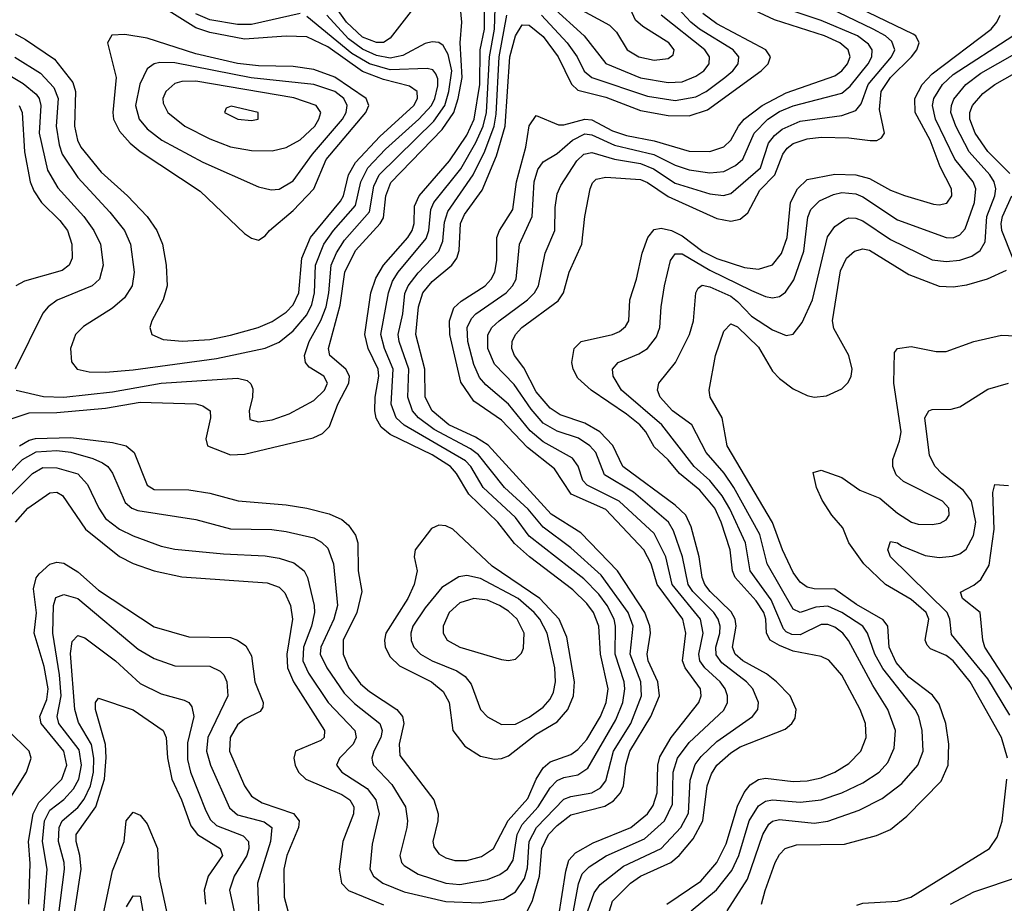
# Model space of a CAD drawing. Header units: inches. Extents: x 1308407 to 1441228, y 959628 to 1036311.
# Tile 286 of 656: x 1336603 to 1339438, y 1013372 to 1015917. Entities that reach past the tile are written whole.
import ezdxf

# ---------------------------------------------------------------- set-up
doc = ezdxf.new("R2010")
doc.units = ezdxf.units.IN
doc.header["$MEASUREMENT"] = 0
doc.layers.add('B3031', color=7, linetype='Continuous')

msp = doc.modelspace()

# ---------------------------------------------------------------- linework, layer by layer
at = {"layer": 'B3031', "color": 5}
for points, elevation in [([(1338105.5, 1015930), (1338179.3, 1015850), (1338207.8, 1015810), (1338228.2, 1015768.2), (1338250, 1015750.1), (1338410, 1015696.6), (1338490, 1015684.6), (1338550, 1015694.4), (1338579.5, 1015710), (1338632.7, 1015750), (1338656.3, 1015770), (1338671.5, 1015790), (1338673.3, 1015810), (1338657.3, 1015830), (1338560.4, 1015890), (1338535.4, 1015910), (1338398.1, 1016058.1)], 3240), ([(1336550, 1014757.6), (1336630, 1014784.7), (1336710, 1014785.9), (1336850, 1014798.5), (1336950, 1014815.8), (1337110.4, 1014810.4), (1337130, 1014804.8), (1337150.9, 1014790), (1337151.9, 1014770), (1337138.8, 1014710), (1337143.9, 1014690), (1337210, 1014663.5), (1337250, 1014665.2), (1337447.4, 1014712.6), (1337475.1, 1014724.9), (1337494.5, 1014745.5), (1337518.6, 1014810), (1337550.4, 1014870), (1337552.8, 1014890), (1337541.7, 1014910), (1337496.1, 1014950), (1337491.8, 1014970), (1337525.3, 1015094.7), (1337538.6, 1015190), (1337570, 1015252), (1337640.5, 1015330), (1337650, 1015346.4), (1337656.8, 1015410), (1337671.7, 1015448.3), (1337819.6, 1015600.4), (1337852.7, 1015650), (1337865.3, 1015690), (1337876.4, 1015750), (1337871.2, 1015850), (1337876, 1015910), (1337870.5, 1015970)], 3320), ([(1338211.2, 1015950), (1338300.8, 1015900.8), (1338320.7, 1015880.7), (1338351.7, 1015830), (1338385.2, 1015810), (1338430, 1015799.9), (1338470, 1015804.9), (1338484.6, 1015815.4), (1338487.1, 1015830), (1338471.9, 1015850), (1338396.8, 1015896.8), (1338375.7, 1015915.7), (1338341.9, 1015990)], 3280), ([(1336530, 1014568.8), (1336611.2, 1014650), (1336650, 1014672.1), (1336710, 1014676.5), (1336750, 1014671.6), (1336813.5, 1014653.5), (1336841, 1014641), (1336856.6, 1014630), (1336870, 1014610.9), (1336906.2, 1014526.2), (1336925.3, 1014510), (1336943, 1014503), (1337110, 1014477.1), (1337210, 1014450.5), (1337328.6, 1014448.6), (1337370, 1014443.3), (1337450, 1014424.5), (1337472.1, 1014412.1), (1337490, 1014394.8), (1337506.6, 1014350), (1337518.1, 1014230), (1337507.5, 1014190), (1337469.5, 1014110), (1337468, 1014090), (1337486.8, 1014050), (1337537.2, 1013977.2), (1337567.2, 1013947.2), (1337639.9, 1013890), (1337646.9, 1013870), (1337642.4, 1013850), (1337622.4, 1013810), (1337616.6, 1013790), (1337619, 1013779), (1337621.5, 1013770), (1337674, 1013714), (1337714.1, 1013650), (1337719.7, 1013610), (1337717.3, 1013590), (1337697.2, 1013510), (1337702.4, 1013490), (1337710, 1013481.3), (1337750, 1013456.4), (1337830, 1013430.1), (1337870, 1013426.7), (1337950, 1013440.9), (1337985, 1013455), (1338007.7, 1013470), (1338023.6, 1013496.4), (1338034.9, 1013570), (1338050, 1013599.4), (1338095.7, 1013650), (1338130, 1013704.3), (1338150, 1013725.8), (1338170, 1013734.3), (1338210, 1013741.8), (1338239, 1013761), (1338319.2, 1013900.8), (1338339, 1013950), (1338345.6, 1013990), (1338343.4, 1014010), (1338317.1, 1014090), (1338318.7, 1014170), (1338314.3, 1014190), (1338294.3, 1014230), (1338270, 1014262.2), (1338226.8, 1014306.8), (1338070, 1014429.9), (1338030, 1014483), (1337937.3, 1014570), (1337901.5, 1014630), (1337886, 1014646), (1337709.5, 1014749.5), (1337686.4, 1014770), (1337672.5, 1014810), (1337677.7, 1014910), (1337653.2, 1014970), (1337643, 1015010), (1337664.6, 1015130), (1337676.1, 1015163.9), (1337692.3, 1015190), (1337773, 1015287), (1337780.8, 1015310), (1337786.5, 1015370), (1337795.2, 1015390), (1337872.8, 1015487.2), (1337916.5, 1015563.5), (1337936.9, 1015610), (1337947, 1015650), (1337955.3, 1015810), (1337970.3, 1015890), (1337972.3, 1015950)], 3260), ([(1336590, 1015875.8), (1336619.4, 1015859.4), (1336702.9, 1015802.9), (1336756.1, 1015736.1), (1336763.8, 1015710), (1336760.6, 1015610), (1336769.2, 1015570), (1336778.5, 1015550), (1336837.6, 1015477.6), (1336913.5, 1015410), (1336969.6, 1015350), (1336997.7, 1015310), (1337014.5, 1015270), (1337025, 1015210), (1337027.5, 1015150), (1337016.2, 1015110), (1336983.8, 1015050), (1336977.6, 1015030), (1336983.1, 1015010), (1337015.7, 1014995.7), (1337071.4, 1014991.4), (1337150, 1014996.3), (1337210, 1015008), (1337289.5, 1015030.5), (1337330, 1015048), (1337370, 1015074.3), (1337390, 1015095.3), (1337406.4, 1015130), (1337415.5, 1015230), (1337439.7, 1015290), (1337526.2, 1015393.8), (1337535, 1015410), (1337550, 1015470), (1337570, 1015505.3), (1337639.6, 1015580.4), (1337737.2, 1015670), (1337748.5, 1015690), (1337747, 1015710), (1337725.3, 1015725.3), (1337650, 1015744.9), (1337590, 1015767.9), (1337490, 1015838.9), (1337430, 1015867.3), (1337370, 1015869.7), (1337250, 1015860.6), (1337150, 1015880), (1337110, 1015893.2), (1337010, 1015955.6)], 3380), ([(1336602.4, 1014690), (1336630, 1014706.3), (1336648.8, 1014711.2), (1336750, 1014713.7), (1336870, 1014699.3), (1336909.8, 1014689.8), (1336932.2, 1014670), (1336970, 1014576.8), (1336990, 1014564.3), (1337090, 1014563.1), (1337150, 1014552.9), (1337231.5, 1014531.5), (1337370, 1014520.1), (1337430, 1014510.5), (1337494, 1014494), (1337530, 1014477.3), (1337550, 1014461.5), (1337570, 1014432.2), (1337576.9, 1014410), (1337577.3, 1014330), (1337588.3, 1014270), (1337573.9, 1014210), (1337533.9, 1014130), (1337533.8, 1014090), (1337550.7, 1014050), (1337584.3, 1014004.3), (1337610, 1013982.2), (1337689.1, 1013930), (1337705, 1013910), (1337709.2, 1013890), (1337695.8, 1013830), (1337697.8, 1013797.8), (1337795.1, 1013670), (1337807.7, 1013630), (1337807.2, 1013610), (1337792, 1013550), (1337794.8, 1013534.8), (1337810, 1013515), (1337830, 1013503.1), (1337855.4, 1013495.4), (1337890, 1013495.8), (1337932.7, 1013507.3), (1337967.5, 1013530), (1338009.1, 1013610.9), (1338065.6, 1013674.4), (1338090.2, 1013730), (1338110, 1013762.2), (1338130, 1013779.6), (1338190, 1013801), (1338210, 1013814.6), (1338235.8, 1013844.2), (1338274.9, 1013910), (1338291.6, 1013950), (1338297.4, 1013990), (1338275.2, 1014090), (1338270.2, 1014170), (1338255, 1014210), (1338235.7, 1014235.7), (1338195.1, 1014275.1), (1338070.3, 1014370.3), (1338027.9, 1014407.9), (1337979.9, 1014470), (1337895.9, 1014550), (1337860.6, 1014610), (1337843.3, 1014630), (1337790, 1014663.6), (1337670, 1014722.2), (1337643.5, 1014743.5), (1337629.4, 1014769.4), (1337625, 1014790), (1337626, 1014830), (1337636.8, 1014890), (1337634.6, 1014910), (1337605.9, 1014970), (1337596.3, 1015010), (1337614.3, 1015130), (1337628, 1015172), (1337650.8, 1015210), (1337720.5, 1015290), (1337733, 1015310), (1337738.3, 1015330), (1337740, 1015380), (1337752.7, 1015410), (1337840.6, 1015510), (1337890, 1015584.2), (1337911.7, 1015630), (1337927.5, 1015730), (1337928.2, 1015830), (1337941.5, 1015890), (1337941.4, 1015950)], 3280), ([(1337736.8, 1015950), (1337670, 1015863.2), (1337650, 1015851.4), (1337630, 1015851.1), (1337590, 1015866.4), (1337544.2, 1015910), (1337514.9, 1015950)], 3320), ([(1338154.5, 1013330), (1338174.9, 1013465.1), (1338183.9, 1013496.1), (1338202.7, 1013517.3), (1338253.8, 1013546.2), (1338362.6, 1013590), (1338410.6, 1013630), (1338426.4, 1013653.6), (1338438.5, 1013690), (1338440.5, 1013770), (1338446.2, 1013793.8), (1338478.6, 1013850), (1338558.4, 1013950), (1338564.6, 1013970), (1338562.9, 1013990), (1338518.9, 1014050), (1338510.9, 1014070), (1338520.9, 1014150), (1338512, 1014190), (1338438.4, 1014290), (1338421.2, 1014350), (1338400.1, 1014390), (1338290, 1014506), (1338190.5, 1014550.5), (1338142.9, 1014622.9), (1338065.2, 1014685.2), (1337990, 1014763.6), (1337910, 1014818.4), (1337872.9, 1014872.9), (1337841.5, 1015010), (1337840.1, 1015050), (1337853.1, 1015086.9), (1337873.8, 1015106.2), (1337943.2, 1015150), (1337960.8, 1015170), (1337970.9, 1015190), (1337977.1, 1015222.9), (1337977, 1015290), (1337984.7, 1015310), (1338022.9, 1015370), (1338033.4, 1015450), (1338060, 1015550), (1338070, 1015611.6), (1338090, 1015640.6), (1338154.4, 1015614.4), (1338170, 1015613.9), (1338230, 1015630), (1338250, 1015628), (1338310, 1015596.9), (1338350, 1015583.1), (1338430, 1015567.9), (1338530, 1015537.8), (1338590, 1015537), (1338630, 1015550.5), (1338650, 1015570), (1338672, 1015610), (1338688.3, 1015630), (1338740.6, 1015670), (1338810, 1015706.3), (1338950, 1015755.1), (1338970.3, 1015769.7), (1338986.7, 1015790), (1338993.7, 1015810), (1338987.8, 1015830), (1338964, 1015850), (1338919.6, 1015870), (1338776.4, 1015916.4), (1338690, 1015956.7)], 3180), ([(1338197.6, 1013350), (1338211.8, 1013428.2), (1338222.7, 1013457.3), (1338242.7, 1013477.3), (1338291.5, 1013508.5), (1338402, 1013558), (1338459, 1013610), (1338482.7, 1013657.3), (1338484.7, 1013750), (1338496.4, 1013790), (1338530, 1013835.7), (1338630, 1013928), (1338640.3, 1013950), (1338641.2, 1013970), (1338634.5, 1013990), (1338620.1, 1014010), (1338575.9, 1014050), (1338561.5, 1014070), (1338557.8, 1014090), (1338570.4, 1014150), (1338563.4, 1014190), (1338481.8, 1014290), (1338463, 1014370), (1338430, 1014437), (1338329.2, 1014530), (1338236.3, 1014576.3), (1338224.2, 1014590), (1338211.1, 1014631.1), (1338194.2, 1014654.2), (1338110, 1014701.6), (1338072.8, 1014732.8), (1338010, 1014809.6), (1337945.4, 1014865.4), (1337926.8, 1014886.8), (1337910, 1014924), (1337893.2, 1014990), (1337891.5, 1015030), (1337903.6, 1015056.4), (1337916.3, 1015070), (1338003.7, 1015130), (1338022, 1015150), (1338032, 1015170), (1338041.6, 1015270), (1338078.1, 1015350), (1338084.4, 1015450), (1338094.4, 1015485.6), (1338110, 1015507.7), (1338150, 1015531.6), (1338194.1, 1015570), (1338230, 1015587.8), (1338250, 1015585.2), (1338315.6, 1015555.6), (1338429.1, 1015529.1), (1338490, 1015497.8), (1338530, 1015484.6), (1338590, 1015475.9), (1338630, 1015479.7), (1338663.4, 1015496.6), (1338684.5, 1015515.5), (1338717.3, 1015590), (1338756.5, 1015630), (1338790, 1015652), (1338830, 1015669.1), (1338970, 1015705.5), (1338994.3, 1015725.7), (1339045.4, 1015790), (1339056.2, 1015810), (1339057.4, 1015830), (1339046.8, 1015846.8), (1339015.3, 1015870), (1338910, 1015914.7), (1338810, 1015948.5)], 3160), ([(1338238.4, 1013350), (1338257.3, 1013402.7), (1338273.7, 1013426.3), (1338341.3, 1013478.7), (1338449.5, 1013530), (1338506.4, 1013590), (1338528.7, 1013631.3), (1338533.7, 1013726.3), (1338547.8, 1013772.2), (1338565, 1013795), (1338610, 1013838.4), (1338713, 1013910), (1338727.7, 1013930), (1338730.4, 1013950), (1338713.3, 1013990), (1338695.6, 1014010), (1338624.2, 1014064.2), (1338607.9, 1014087.9), (1338607.5, 1014110), (1338618.8, 1014150), (1338619.6, 1014170), (1338614.2, 1014190), (1338601.6, 1014210), (1338540.6, 1014270), (1338527.6, 1014290), (1338511.2, 1014370), (1338485, 1014445), (1338471.2, 1014470), (1338370, 1014555.7), (1338286.4, 1014606.4), (1338261.5, 1014670), (1338244, 1014690), (1338211.3, 1014711.3), (1338150, 1014732.2), (1338110, 1014755), (1338075.3, 1014795.3), (1338026.4, 1014866.4), (1337970, 1014924.8), (1337950.9, 1014970), (1337951.2, 1015008.8), (1337962.6, 1015030), (1337983.1, 1015050), (1338064.7, 1015110), (1338085.3, 1015130), (1338096.8, 1015150), (1338116, 1015244), (1338143.5, 1015310), (1338144.2, 1015375.8), (1338150, 1015415.2), (1338160.6, 1015439.4), (1338206.7, 1015510), (1338226.8, 1015530), (1338250, 1015534.2), (1338315, 1015515), (1338390, 1015502.7), (1338427.3, 1015487.3), (1338490, 1015446.3), (1338590, 1015414.9), (1338629.6, 1015410.4), (1338650, 1015416.1), (1338735.5, 1015490), (1338759, 1015561), (1338776.4, 1015583.6), (1338798.6, 1015601.4), (1338850, 1015624.3), (1338970, 1015641.4), (1339010, 1015655.8), (1339025.2, 1015674.8), (1339046.1, 1015730), (1339112.8, 1015810), (1339122.4, 1015830), (1339113.8, 1015853.8), (1339095.4, 1015870), (1339059.9, 1015890), (1338910, 1015961.5)], 3140), ([(1338300.6, 1013350), (1338310, 1013378.5), (1338361.2, 1013430), (1338390.2, 1013449.8), (1338478, 1013490), (1338501.9, 1013510), (1338541.9, 1013558.1), (1338569.5, 1013610), (1338582.3, 1013710), (1338594.7, 1013745.3), (1338610.3, 1013770), (1338650, 1013805.6), (1338677.2, 1013822.8), (1338806.4, 1013873.6), (1338826.1, 1013890), (1338835.1, 1013904.9), (1338838.8, 1013930), (1338821.2, 1013970), (1338782.1, 1014010), (1338752.6, 1014032.6), (1338684.9, 1014070), (1338662.5, 1014090), (1338655.6, 1014110), (1338665.7, 1014170), (1338663, 1014190), (1338651.3, 1014211.3), (1338590.5, 1014270), (1338575.6, 1014290), (1338567.6, 1014310), (1338559.4, 1014370), (1338536, 1014456), (1338520.4, 1014490), (1338490, 1014518.8), (1338339.6, 1014630), (1338310.7, 1014690.7), (1338272.8, 1014730), (1338230, 1014754.6), (1338158.6, 1014778.6), (1338130, 1014797.7), (1338090, 1014845.1), (1338054.4, 1014914.4), (1338027.5, 1014950), (1338019.9, 1014970), (1338020.9, 1014990), (1338030.8, 1015010), (1338049, 1015030), (1338153.2, 1015106.8), (1338169, 1015130), (1338184.9, 1015190), (1338221.1, 1015270), (1338229.9, 1015350), (1338245.8, 1015430), (1338252.5, 1015447.5), (1338262.3, 1015457.7), (1338290, 1015463.7), (1338390, 1015456.2), (1338410, 1015447.8), (1338470, 1015407.9), (1338610, 1015344.1), (1338650, 1015336.4), (1338677.5, 1015342.5), (1338699.4, 1015360.6), (1338734.2, 1015425.8), (1338776.9, 1015470), (1338799.8, 1015530), (1338812.7, 1015547.3), (1338830, 1015559.9), (1338870, 1015573.9), (1338910, 1015578.3), (1338990, 1015576.3), (1339051.3, 1015568.7), (1339070.6, 1015569.4), (1339083.7, 1015576.3), (1339092.8, 1015590), (1339078.1, 1015658.1), (1339083.2, 1015710), (1339110.4, 1015750), (1339170.8, 1015810), (1339186.2, 1015830), (1339192.9, 1015850), (1339182.5, 1015870), (1339174.9, 1015874.9), (1339020.1, 1015950)], 3120), ([(1338135.2, 1015955.2), (1338228.2, 1015870), (1338290, 1015790.9), (1338390, 1015749.6), (1338470, 1015736.3), (1338510, 1015738.1), (1338550, 1015754.2), (1338572.2, 1015770), (1338588, 1015790), (1338588.6, 1015810), (1338575.8, 1015830), (1338449.5, 1015930)], 3260), ([(1336570, 1014539.5), (1336639.5, 1014610), (1336670, 1014627.1), (1336710, 1014626.7), (1336770, 1014608.5), (1336798.5, 1014578.5), (1336830.5, 1014510), (1336850, 1014480.3), (1336890, 1014449.7), (1336930, 1014430.5), (1337010, 1014401), (1337050, 1014392.2), (1337190, 1014378.3), (1337310, 1014372.7), (1337350, 1014365.7), (1337392.4, 1014352.4), (1337422.1, 1014330), (1337432, 1014310), (1337451.1, 1014230), (1337452, 1014210), (1337443.3, 1014170), (1337419.7, 1014110), (1337418, 1014070), (1337434.6, 1014034.6), (1337491.4, 1013950), (1337567.4, 1013870), (1337571.7, 1013850), (1337563, 1013830), (1337523.6, 1013790), (1337515.1, 1013770), (1337530.1, 1013750), (1337603.2, 1013703.2), (1337628, 1013670), (1337637.5, 1013630), (1337617.6, 1013542.4), (1337611, 1013470), (1337621.2, 1013450), (1337648.8, 1013430), (1337710, 1013404.9), (1337830, 1013377.2), (1337926.8, 1013373.2), (1337996.3, 1013383.7), (1338030, 1013405.3), (1338056, 1013444), (1338065.3, 1013474.7), (1338070.2, 1013550), (1338090.5, 1013590), (1338170, 1013672.4), (1338190, 1013680.1), (1338250.5, 1013690), (1338275.3, 1013704.7), (1338290, 1013724.8), (1338312.7, 1013810), (1338362, 1013890), (1338392.7, 1013970), (1338391.2, 1014010), (1338360.8, 1014090), (1338368.7, 1014170), (1338355.1, 1014210), (1338277.4, 1014317.4), (1338190, 1014396.3), (1338110, 1014455.4), (1338067.2, 1014507.2), (1337998.7, 1014570), (1337924.1, 1014664.1), (1337900.8, 1014680.8), (1337796.3, 1014736.3), (1337750.8, 1014770), (1337733.4, 1014790), (1337720.4, 1014830), (1337723, 1014910), (1337695.3, 1014990), (1337692.8, 1015010), (1337705.8, 1015070), (1337712.1, 1015127.9), (1337720.9, 1015150), (1337750, 1015188), (1337809.6, 1015250.4), (1337820.9, 1015279.1), (1337826.2, 1015333.8), (1337835.1, 1015364.9), (1337908.3, 1015470), (1337942.1, 1015537.9), (1337969.3, 1015610), (1337975.1, 1015644.9), (1337983.4, 1015810), (1338005.3, 1015930)], 3240), ([(1336589.2, 1015809.2), (1336662.8, 1015762.8), (1336701.5, 1015721.5), (1336714, 1015690), (1336707.5, 1015610), (1336716.1, 1015556.1), (1336725, 1015530), (1336770, 1015462.6), (1336862.9, 1015362.9), (1336904.6, 1015310), (1336921.6, 1015270), (1336932.3, 1015190), (1336926.7, 1015150), (1336904.3, 1015115.7), (1336870, 1015086), (1336786.5, 1015033.5), (1336764, 1015010), (1336749.4, 1014970), (1336751.8, 1014931.8), (1336768.8, 1014910), (1336803.2, 1014903.2), (1336850, 1014901.8), (1336930, 1014908.8), (1337170, 1014940.8), (1337309.4, 1014970.6), (1337350, 1014987.9), (1337390, 1015020.6), (1337430, 1015066.9), (1337443.8, 1015096.2), (1337452, 1015130), (1337454.8, 1015210), (1337478.8, 1015270), (1337506.2, 1015310), (1337570, 1015381.9), (1337585.3, 1015450), (1337605.4, 1015490), (1337655.8, 1015544.2), (1337751.7, 1015630), (1337788.1, 1015670), (1337798.4, 1015690), (1337806.7, 1015726.7), (1337806.6, 1015746.6), (1337801.1, 1015761.1), (1337792.1, 1015772.1), (1337776.2, 1015776.2), (1337670, 1015772.1), (1337610, 1015789.8), (1337559.5, 1015819.5), (1337430, 1015925.9)], 3360), ([(1336592.7, 1014850), (1336671.5, 1014831.5), (1336730, 1014829.4), (1336870, 1014845), (1337010.3, 1014870.3), (1337230, 1014884.2), (1337257.4, 1014877.4), (1337268.4, 1014868.4), (1337273.8, 1014853.8), (1337273.4, 1014830), (1337263.3, 1014790), (1337265.3, 1014765.3), (1337290, 1014759.1), (1337330, 1014764.5), (1337378.6, 1014781.4), (1337450, 1014820.4), (1337480.3, 1014850), (1337489.5, 1014870), (1337478.2, 1014890), (1337436.2, 1014916.2), (1337425.7, 1014930), (1337422.5, 1014950), (1337435.9, 1014990), (1337469.5, 1015050.5), (1337485, 1015090), (1337493.1, 1015130), (1337499.5, 1015210), (1337514.8, 1015245.2), (1337538.5, 1015281.5), (1337610, 1015363.7), (1337622.9, 1015437.1), (1337638.2, 1015470), (1337795.6, 1015624.4), (1337826.8, 1015670), (1337838.9, 1015710), (1337847.4, 1015770), (1337837, 1015817), (1337822.2, 1015842.2), (1337810, 1015851), (1337790, 1015852.8), (1337770, 1015848.5), (1337706.2, 1015813.8), (1337670, 1015806.4), (1337630, 1015814), (1337590, 1015832), (1337550, 1015861.7), (1337486.9, 1015930)], 3340), ([(1337410, 1015935), (1337270, 1015902.8), (1337230, 1015903.2), (1337150, 1015916.6), (1337110, 1015933.6)], 3360), ([(1338050, 1013320.1), (1338079.5, 1013380.5), (1338099.2, 1013450), (1338106.1, 1013530), (1338125.4, 1013570), (1338150, 1013596.3), (1338190, 1013627.3), (1338287.8, 1013652.2), (1338312.7, 1013667.3), (1338332.5, 1013690), (1338341.4, 1013710), (1338347.6, 1013770), (1338359.5, 1013810), (1338420.4, 1013910), (1338444.7, 1013970), (1338440, 1014010), (1338412.4, 1014070), (1338409.2, 1014090), (1338419.2, 1014150), (1338417.6, 1014170), (1338403, 1014210), (1338323.6, 1014330), (1338218.8, 1014438.8), (1338133.2, 1014493.2), (1337951.3, 1014691.3), (1337914.9, 1014714.9), (1337838.1, 1014750), (1337790.5, 1014790), (1337770.2, 1014830), (1337769, 1014910), (1337743.5, 1015010), (1337751.4, 1015090), (1337763.2, 1015130), (1337790, 1015163.3), (1337846.8, 1015210), (1337861, 1015230), (1337868, 1015252), (1337872, 1015330), (1337884, 1015356), (1337934.1, 1015425.9), (1337975.3, 1015524.7), (1338000.2, 1015610), (1338014.4, 1015810), (1338030, 1015870.1), (1338050, 1015902.1), (1338070, 1015900.7), (1338110, 1015868.3), (1338152.8, 1015810), (1338191.2, 1015731.2), (1338210, 1015714.2), (1338290, 1015693.6), (1338390, 1015655.4), (1338470, 1015640.5), (1338530, 1015639.8), (1338582.9, 1015657.1), (1338737.2, 1015770), (1338757.8, 1015790), (1338764.2, 1015810), (1338751.4, 1015830), (1338610, 1015904.6), (1338570, 1015934.5)], 3220), ([(1338466.5, 1013370), (1338563.8, 1013436.2), (1338610.1, 1013489.9), (1338636.5, 1013543.5), (1338670, 1013652.1), (1338688.8, 1013691.2), (1338706.4, 1013713.6), (1338730, 1013728.7), (1338750, 1013732.3), (1338830, 1013722.8), (1338870, 1013724.4), (1338910, 1013733.1), (1338949.8, 1013750), (1338990, 1013775), (1339024.2, 1013810), (1339039.7, 1013850), (1339038.4, 1013890), (1339023.1, 1013930), (1338970, 1014029.1), (1338932.5, 1014072.5), (1338910, 1014082.8), (1338830, 1014098.5), (1338790, 1014114.1), (1338763.9, 1014130), (1338753.1, 1014150), (1338750.9, 1014190), (1338744.9, 1014210), (1338723, 1014243), (1338662.5, 1014310), (1338654.8, 1014330), (1338648, 1014390), (1338622.6, 1014470), (1338604.1, 1014510), (1338561.5, 1014561.5), (1338502.7, 1014610), (1338470, 1014649.6), (1338430, 1014686.8), (1338405.3, 1014730), (1338388.3, 1014750), (1338350, 1014781), (1338247.9, 1014850), (1338210, 1014884.6), (1338196, 1014910), (1338192.6, 1014930), (1338199.3, 1014970), (1338219.8, 1014990), (1338309.3, 1015010.7), (1338330, 1015019.3), (1338347.1, 1015032.9), (1338356.2, 1015050), (1338359.7, 1015110), (1338379.1, 1015170), (1338395.2, 1015244.8), (1338411.8, 1015290), (1338430, 1015312.5), (1338450, 1015316.5), (1338479.8, 1015310), (1338510, 1015294.4), (1338570, 1015249.6), (1338610, 1015229.4), (1338690, 1015203.1), (1338730, 1015198.1), (1338770, 1015210.6), (1338796.1, 1015243.9), (1338812.4, 1015290), (1338822.2, 1015390), (1338842.3, 1015430), (1338870, 1015456.6), (1338950, 1015472.1), (1339010, 1015470.3), (1339050, 1015459.6), (1339110, 1015426.2), (1339150, 1015410.1), (1339234, 1015386), (1339250, 1015383.4), (1339271.9, 1015388.1), (1339286.5, 1015410), (1339285.4, 1015430), (1339252.7, 1015492.7), (1339224, 1015570), (1339180.7, 1015650), (1339180.2, 1015690), (1339201.4, 1015730), (1339230, 1015761.3), (1339399.4, 1015890), (1339416.4, 1015910), (1339425.4, 1015930)], 3080), ([(1338535.8, 1013350), (1338609.1, 1013410.9), (1338653.4, 1013466.6), (1338673.6, 1013510), (1338703.2, 1013610), (1338730, 1013653.2), (1338750, 1013665.8), (1338770, 1013669.8), (1338850, 1013663.1), (1338910, 1013670), (1338969.5, 1013690.5), (1339030, 1013719.4), (1339077.1, 1013750), (1339102.5, 1013777.5), (1339121, 1013819), (1339124.8, 1013870), (1339102.3, 1013930), (1339059.2, 1013999.2), (1338988.9, 1014128.9), (1338972.8, 1014150), (1338950, 1014167.2), (1338930, 1014174.9), (1338910, 1014174.6), (1338850, 1014145.2), (1338826.4, 1014146.4), (1338810, 1014153.5), (1338802.4, 1014162.4), (1338766.4, 1014246.4), (1338705.9, 1014330), (1338692.5, 1014410), (1338647.8, 1014507.8), (1338625.3, 1014545.3), (1338589.7, 1014589.7), (1338545.2, 1014630), (1338451.9, 1014750), (1338335.6, 1014850), (1338311.5, 1014890), (1338309.2, 1014910), (1338325.6, 1014930), (1338385.7, 1014954.3), (1338410, 1014969.6), (1338436.8, 1015003.2), (1338446.4, 1015030), (1338449.4, 1015090), (1338459.7, 1015150), (1338477.1, 1015222.9), (1338490, 1015242.4), (1338510, 1015242.1), (1338590, 1015195.2), (1338710, 1015136.5), (1338750, 1015119.4), (1338770, 1015116.1), (1338790, 1015119.6), (1338808.2, 1015131.8), (1338832, 1015168), (1338860.8, 1015250), (1338872.3, 1015347.7), (1338880.4, 1015370), (1338905.2, 1015394.8), (1338946.2, 1015413.8), (1338970, 1015418.9), (1339010, 1015415.4), (1339030, 1015407), (1339130, 1015340.1), (1339270, 1015289.7), (1339290, 1015288.3), (1339310, 1015296.8), (1339325.1, 1015314.9), (1339352.1, 1015390), (1339356.2, 1015430), (1339348.3, 1015450), (1339295.6, 1015515.6), (1339239.3, 1015630), (1339230.5, 1015669.5), (1339235, 1015690), (1339259.8, 1015730), (1339290, 1015758.8), (1339461.8, 1015870)], 3060), ([(1338639.6, 1013350), (1338698.2, 1013441.8), (1338742.2, 1013570), (1338760, 1013600), (1338770, 1013608.8), (1338790, 1013613.8), (1338890, 1013603), (1338930, 1013608.6), (1339019.9, 1013640.1), (1339086.3, 1013673.7), (1339142.6, 1013717.4), (1339188.5, 1013770), (1339204.2, 1013810), (1339201.6, 1013870), (1339191.5, 1013910), (1339181.3, 1013930), (1339088, 1014048), (1339064.9, 1014090), (1339044.2, 1014150), (1339030.7, 1014170), (1338970, 1014209.2), (1338930, 1014227.4), (1338895.2, 1014224.8), (1338850, 1014209.9), (1338830, 1014219.2), (1338754.5, 1014350), (1338734.3, 1014434.3), (1338659.3, 1014570), (1338631, 1014611), (1338578.9, 1014670), (1338537.7, 1014750), (1338482.6, 1014790), (1338447, 1014830), (1338439.3, 1014850), (1338443.2, 1014870), (1338490.6, 1014929.4), (1338531.3, 1015010), (1338542.6, 1015050), (1338549.4, 1015130), (1338556.4, 1015143.6), (1338568, 1015152), (1338590, 1015147.6), (1338650, 1015120.5), (1338670, 1015105.6), (1338710, 1015062.7), (1338770, 1015023.8), (1338810, 1015007.3), (1338830, 1015011.3), (1338855.4, 1015044.6), (1338885.6, 1015110), (1338928.3, 1015291.7), (1338950, 1015321.1), (1338978.3, 1015341.7), (1338990, 1015346.1), (1339010, 1015345.4), (1339030, 1015337.6), (1339110, 1015283.8), (1339230, 1015225.3), (1339270, 1015220.6), (1339310, 1015224.3), (1339344, 1015236), (1339368, 1015252), (1339382.6, 1015277.4), (1339387.2, 1015350), (1339410.7, 1015410), (1339413.1, 1015430), (1339408.7, 1015450), (1339395.6, 1015470), (1339336.4, 1015536.4), (1339298.1, 1015610), (1339284.2, 1015650), (1339285.4, 1015670), (1339292.3, 1015687.7), (1339327.4, 1015730), (1339370, 1015762.9), (1339566.2, 1015873.8)], 3040), ([(1336550.8, 1015770.8), (1336613.2, 1015733.2), (1336650, 1015702.1), (1336658.5, 1015690), (1336663.3, 1015670), (1336659, 1015590), (1336683.2, 1015483.2), (1336712.8, 1015432.8), (1336787.2, 1015350), (1336816.8, 1015310), (1336836, 1015270), (1336843.4, 1015210), (1336832.3, 1015170), (1336811.6, 1015150), (1336710.5, 1015109.5), (1336684.6, 1015090), (1336670, 1015071.8), (1336589.5, 1014910)], 3340), ([(1339454, 1015474), (1339390, 1015537.6), (1339353.4, 1015590), (1339338.2, 1015630), (1339338.3, 1015650), (1339346.6, 1015670), (1339376.1, 1015703.9), (1339410, 1015730.4), (1339490, 1015775.8)], 3020), ([(1336601.3, 1015670), (1336610.1, 1015650), (1336616.3, 1015536.3), (1336632.6, 1015450), (1336643.8, 1015423.8), (1336666.1, 1015390), (1336718.9, 1015338.9), (1336740.4, 1015310), (1336752.8, 1015270), (1336753.9, 1015230), (1336745.3, 1015210), (1336725.1, 1015194.9), (1336616.3, 1015163.7), (1336591.8, 1015150)], 3320), ([(1339462.5, 1015230), (1339430.9, 1015310), (1339428.4, 1015330), (1339432.3, 1015350), (1339459.7, 1015410)], 3020), ([(1338738.8, 1013370), (1338749.4, 1013409.4), (1338777.6, 1013490), (1338790, 1013512.9), (1338807.1, 1013530), (1338839.3, 1013540.7), (1338977.9, 1013542.1), (1339070, 1013567.4), (1339110, 1013584.8), (1339157, 1013623), (1339255.7, 1013724.3), (1339276.5, 1013770), (1339277.6, 1013830), (1339269.6, 1013890), (1339250, 1013945.7), (1339231.4, 1013971.4), (1339163.2, 1014023.2), (1339126.1, 1014066.1), (1339106.3, 1014110), (1339102.1, 1014170), (1339088.5, 1014188.5), (1339012.4, 1014232.4), (1338950, 1014276.9), (1338890, 1014277.5), (1338870, 1014282.4), (1338850, 1014296.9), (1338830, 1014324.6), (1338799, 1014390), (1338770, 1014468.4), (1338639.9, 1014690), (1338625.5, 1014770), (1338591.1, 1014830), (1338587.8, 1014850), (1338606.5, 1014950), (1338630, 1015020.2), (1338650, 1015041.2), (1338670, 1015032.7), (1338730, 1014974), (1338770, 1014904.9), (1338790, 1014883.5), (1338830, 1014853.9), (1338870, 1014834.1), (1338890, 1014830.1), (1338926.1, 1014833.9), (1338970, 1014854), (1338988.3, 1014871.7), (1338996.9, 1014890), (1338999.4, 1014910), (1338990, 1014949.7), (1338947.1, 1015027.1), (1338943.4, 1015050), (1338966.1, 1015193.9), (1338983.7, 1015230), (1339006.8, 1015250), (1339030, 1015257.3), (1339050, 1015253.5), (1339162.6, 1015182.6), (1339250.4, 1015149.6), (1339290, 1015147.7), (1339330, 1015153.7), (1339389.3, 1015170.7), (1339444.1, 1015195.9)], 3020), ([(1339446.9, 1013790), (1339429.9, 1013850), (1339339.8, 1014010), (1339290, 1014070.9), (1339270, 1014085.3), (1339225.1, 1014105.1), (1339215.3, 1014115.3), (1339209.9, 1014130), (1339220.4, 1014190), (1339212.7, 1014210), (1339170, 1014246.8), (1339095.4, 1014290), (1339033.6, 1014350), (1338990.4, 1014410), (1338973.2, 1014453.2), (1338941.6, 1014490), (1338913.3, 1014533.3), (1338896.8, 1014570), (1338887.6, 1014612.4), (1338910, 1014619.4), (1338970, 1014598.1), (1339022.2, 1014562.2), (1339079.1, 1014539.1), (1339130, 1014496), (1339170.4, 1014470), (1339190, 1014463.6), (1339230, 1014463), (1339252.9, 1014467.1), (1339270, 1014476.5), (1339279.4, 1014490), (1339278, 1014510), (1339259.8, 1014530), (1339147.2, 1014587.2), (1339126.2, 1014606.2), (1339116.4, 1014630), (1339116.9, 1014650), (1339136, 1014704), (1339140.6, 1014730), (1339119.8, 1014870), (1339121.5, 1014958.5), (1339130, 1014970.2), (1339170, 1014975.4), (1339241.6, 1014961.6), (1339270, 1014961.3), (1339350, 1014990.5), (1339430, 1015008.2), (1339490, 1015005.6)], 2980), ([(1339453.6, 1013913.6), (1339390, 1014019), (1339285.9, 1014145.9), (1339280.4, 1014190), (1339273.3, 1014210), (1339110, 1014369.9), (1339102.3, 1014390), (1339110, 1014414.5), (1339130, 1014410.6), (1339141.5, 1014401.5), (1339210, 1014374.1), (1339250, 1014368.4), (1339288.3, 1014371.7), (1339310, 1014378.8), (1339327.9, 1014392.1), (1339348.9, 1014431.1), (1339355.4, 1014470), (1339343.4, 1014530), (1339320.6, 1014560.6), (1339257.4, 1014610), (1339238.8, 1014630), (1339222.2, 1014662.2), (1339208.8, 1014770), (1339220.5, 1014790), (1339230, 1014794.5), (1339284.4, 1014795.6), (1339310, 1014801.5), (1339390, 1014852.9), (1339450, 1014870.2)], 2960), ([(1339473.2, 1013970), (1339381.8, 1014110), (1339375.8, 1014130), (1339368.6, 1014210), (1339317.4, 1014250), (1339311.7, 1014268.3), (1339350, 1014288.8), (1339370, 1014305.1), (1339394.4, 1014345.6), (1339408.6, 1014450), (1339404.4, 1014555.6), (1339410, 1014578.4), (1339450, 1014575.8)], 2940), ([(1336591.1, 1014470), (1336626, 1014510), (1336690, 1014554.4), (1336710, 1014555.7), (1336726.3, 1014546.3), (1336792.5, 1014450), (1336890, 1014370.9), (1336930, 1014351.2), (1336990, 1014329.4), (1337070, 1014312.8), (1337315, 1014295), (1337350, 1014282.9), (1337366.3, 1014266.3), (1337382.4, 1014230), (1337388.8, 1014190), (1337372.2, 1014090), (1337374, 1014050), (1337390.9, 1014010), (1337480.9, 1013870), (1337479.6, 1013850), (1337470, 1013840.9), (1337397.4, 1013810), (1337392.4, 1013790), (1337396.4, 1013770), (1337405.7, 1013750), (1337427.1, 1013730), (1337530, 1013685.3), (1337553.1, 1013670), (1337565, 1013650), (1337563.9, 1013630), (1337533.7, 1013550), (1337522.7, 1013470), (1337529.2, 1013430), (1337550, 1013408.6), (1337650, 1013367.5)], 3220), ([(1336629.2, 1013370), (1336633.5, 1013486.5), (1336628, 1013550), (1336641.4, 1013630), (1336657.8, 1013662.2), (1336724.7, 1013730), (1336738.7, 1013770), (1336729.7, 1013810), (1336664.4, 1013890), (1336661.2, 1013910), (1336680.6, 1013959.4), (1336684.8, 1013990), (1336673.8, 1014053.8), (1336644.9, 1014150), (1336651.5, 1014208.5), (1336642.3, 1014277.7), (1336650, 1014309.3), (1336658.6, 1014321.4), (1336690, 1014349), (1336710, 1014354.5), (1336730, 1014351.6), (1336770, 1014326.3), (1336830, 1014274.2), (1336990, 1014168.3), (1337090, 1014139.6), (1337210, 1014137.4), (1337230.1, 1014130.1), (1337253.6, 1014113.6), (1337270, 1014084.9), (1337279.6, 1014010), (1337304.3, 1013950), (1337303.3, 1013936.7), (1337295.3, 1013924.7), (1337250, 1013902.2), (1337230, 1013886.1), (1337209.1, 1013850), (1337206.7, 1013810), (1337250.1, 1013710), (1337270, 1013680.4), (1337301.3, 1013661.3), (1337391.2, 1013631.2), (1337408, 1013610), (1337405.2, 1013590), (1337372.3, 1013510), (1337363.6, 1013470), (1337364, 1013390), (1337374.8, 1013350)], 3180), ([(1336670.3, 1013329.7), (1336681.8, 1013470), (1336668.3, 1013550), (1336674.8, 1013610), (1336690, 1013639.9), (1336730, 1013670.6), (1336758.1, 1013701.9), (1336772.8, 1013730), (1336780.8, 1013770), (1336773.9, 1013813.9), (1336715.8, 1013890), (1336711.2, 1013910), (1336722.4, 1013970), (1336717.6, 1014030), (1336698.7, 1014150), (1336700.1, 1014230), (1336707.2, 1014252.8), (1336730, 1014261.5), (1336770, 1014249.7), (1336944.4, 1014104.4), (1336990, 1014076.8), (1337050, 1014056.1), (1337150, 1014055.2), (1337180.4, 1014040.4), (1337190.7, 1014030), (1337199.6, 1014010), (1337202.6, 1013970), (1337144.5, 1013850), (1337141, 1013810), (1337151.8, 1013770), (1337206.7, 1013646.7), (1337230, 1013627.3), (1337307, 1013607), (1337329.1, 1013590), (1337325.1, 1013550), (1337287.1, 1013430), (1337292.1, 1013310)], 3160), ([(1336709.3, 1013290), (1336731.7, 1013470), (1336730.9, 1013490), (1336714.6, 1013550), (1336716.4, 1013590), (1336725.5, 1013610), (1336770, 1013647.6), (1336788.4, 1013671.6), (1336806.5, 1013710), (1336815.5, 1013750), (1336816.8, 1013790), (1336809.5, 1013829.5), (1336772.4, 1013892.4), (1336761.6, 1013930), (1336748.9, 1014091.1), (1336753.9, 1014126.1), (1336770, 1014143.2), (1336790, 1014137.1), (1336879, 1014070), (1336950, 1014005.3), (1337010, 1013975.7), (1337076.8, 1013956.8), (1337090.1, 1013950.1), (1337098.3, 1013938.3), (1337104.2, 1013910), (1337086, 1013834), (1337086.1, 1013786.1), (1337094.2, 1013750), (1337138.5, 1013638.5), (1337152.6, 1013612.6), (1337170, 1013596.3), (1337246.1, 1013566.1), (1337262, 1013550), (1337262.4, 1013530), (1337256.6, 1013510), (1337220.6, 1013450), (1337207.4, 1013410), (1337223.8, 1013330)], 3140), ([(1336749.5, 1013270), (1336780.3, 1013470), (1336776.5, 1013510), (1336765.6, 1013550), (1336765.8, 1013570), (1336821.8, 1013650), (1336847.3, 1013730), (1336852, 1013792), (1336849.6, 1013829.6), (1336821.4, 1013930), (1336821.5, 1013950), (1336830, 1013962.7), (1336930, 1013929.6), (1337016, 1013870), (1337024.3, 1013850), (1337028.8, 1013791.2), (1337040.6, 1013730), (1337068.6, 1013670), (1337095.5, 1013595.5), (1337114.6, 1013570), (1337180.4, 1013530), (1337186.4, 1013510), (1337145.8, 1013450), (1337133.9, 1013410), (1337137.9, 1013370)], 3120), ([(1336572.8, 1013670), (1336622.4, 1013750), (1336635.5, 1013790), (1336629.9, 1013810), (1336570, 1013870)], 3220), ([(1339013, 1013367), (1339030, 1013372.5), (1339130, 1013378.1), (1339168.6, 1013390), (1339395.5, 1013530), (1339417.6, 1013562.4), (1339431.7, 1013608.3), (1339445.4, 1013730)], 2980), ([(1336837.5, 1013310), (1336870, 1013465.6), (1336903.9, 1013550), (1336909.9, 1013610), (1336930, 1013634.7), (1336950, 1013625.8), (1336970, 1013600.6), (1336999.2, 1013530), (1337003.7, 1013450), (1337047.5, 1013247.5)], 3080), ([(1339282.7, 1013370), (1339350, 1013405.5), (1339483.9, 1013450)], 2960), ([(1336910, 1013362), (1336930, 1013393.8), (1336950, 1013392.9), (1336963.7, 1013310)], 3060)]:
    msp.add_lwpolyline(points, dxfattribs=dict(at, elevation=elevation))
for points, elevation in [([(1336905.9, 1015874.1), (1336867.9, 1015872.1), (1336856.1, 1015850), (1336880.2, 1015750), (1336870.7, 1015650), (1336873.4, 1015630), (1336890, 1015596.2), (1336921.1, 1015561.1), (1336950, 1015536.9), (1337122.6, 1015422.6), (1337250, 1015300.7), (1337270, 1015287.6), (1337290, 1015281.7), (1337310, 1015294.4), (1337322.3, 1015310), (1337390, 1015367.7), (1337449.9, 1015430), (1337485.7, 1015514.3), (1337599.8, 1015650), (1337607.7, 1015670), (1337600.1, 1015690), (1337510, 1015751.4), (1337450, 1015773.3), (1337390, 1015781.6), (1337290, 1015783.7), (1337230, 1015790.3), (1337110, 1015818.1), (1336970, 1015863.9)], 3420), ([(1337006.4, 1015793.6), (1336990.1, 1015789.9), (1336970, 1015775), (1336948.9, 1015731.1), (1336935.9, 1015670), (1336947.3, 1015630), (1336970, 1015602.4), (1337012.6, 1015570), (1337130, 1015506.3), (1337290, 1015435.3), (1337326.6, 1015426.6), (1337350, 1015428.9), (1337390, 1015452.5), (1337445.6, 1015530), (1337531.9, 1015630), (1337543.3, 1015650), (1337546.1, 1015670), (1337535.8, 1015690), (1337510, 1015710.4), (1337450, 1015730.2), (1337269.4, 1015749.4), (1337050, 1015792.3)], 3440), ([(1337110, 1015739.4), (1337070, 1015738.9), (1337050, 1015732.9), (1337023.6, 1015710), (1337015.1, 1015690), (1337016.3, 1015676.3), (1337029.2, 1015649.2), (1337078, 1015610), (1337150, 1015573.7), (1337210, 1015550.8), (1337270, 1015540.5), (1337330, 1015539.2), (1337370, 1015548.7), (1337410, 1015571.3), (1337452.2, 1015610), (1337464.5, 1015630), (1337469.9, 1015650), (1337456.5, 1015670), (1337392.1, 1015692.1)], 3460), ([(1337211.8, 1015668.2), (1337197.5, 1015662.5), (1337192.2, 1015650), (1337230.7, 1015630), (1337270, 1015626.3), (1337289.3, 1015630), (1337289.6, 1015650)], 3480), ([(1337810, 1014461.5), (1337788.5, 1014451.5), (1337741.6, 1014390), (1337738.7, 1014370), (1337747.5, 1014330), (1337738.7, 1014290), (1337720.4, 1014250), (1337657.4, 1014150), (1337652.8, 1014130), (1337655.2, 1014110), (1337670, 1014082.4), (1337696.4, 1014056.4), (1337788.9, 1014010), (1337822.3, 1013982.3), (1337839.2, 1013950), (1337850.1, 1013870.1), (1337884.7, 1013824.7), (1337930, 1013796), (1337970, 1013787), (1337990, 1013789.1), (1338010, 1013796.6), (1338090, 1013859), (1338150, 1013894.7), (1338181.1, 1013930), (1338196.9, 1013970), (1338200, 1014010), (1338178.2, 1014138.2), (1338156.1, 1014190), (1338100.2, 1014250), (1337963.2, 1014343.2), (1337850, 1014449.2), (1337830, 1014459.5)], 3320), ([(1337890, 1014316.5), (1337867.5, 1014312.5), (1337818.7, 1014281.3), (1337770, 1014223.4), (1337734.9, 1014170), (1337729.3, 1014150), (1337730, 1014129.1), (1337738.1, 1014110), (1337756.4, 1014090), (1337790.3, 1014070.3), (1337861.5, 1014041.5), (1337885.3, 1014025.3), (1337903.1, 1014003.1), (1337929.5, 1013930), (1337950, 1013908.8), (1337990, 1013887), (1338030, 1013887.7), (1338070, 1013908.5), (1338110, 1013937.4), (1338130, 1013959.8), (1338139.6, 1013980.4), (1338145.7, 1014010), (1338144, 1014050), (1338121.5, 1014150), (1338100.1, 1014190), (1338084.1, 1014210), (1338038.3, 1014250), (1337930, 1014307.8)], 3340), ([(1337910, 1014250.3), (1337870, 1014237.9), (1337839.1, 1014210), (1337821.9, 1014170), (1337822.3, 1014150), (1337833.2, 1014130), (1337870, 1014110.1), (1337990, 1014074), (1338010, 1014071.1), (1338030, 1014074.9), (1338047.3, 1014092.7), (1338053.4, 1014106.6), (1338055.7, 1014150), (1338034.8, 1014190), (1338010, 1014213.4), (1337984.7, 1014230), (1337950, 1014244.8)], 3360)]:
    msp.add_lwpolyline(points, close=True, dxfattribs=dict(at, elevation=elevation))

doc.saveas('drawing.dxf')
